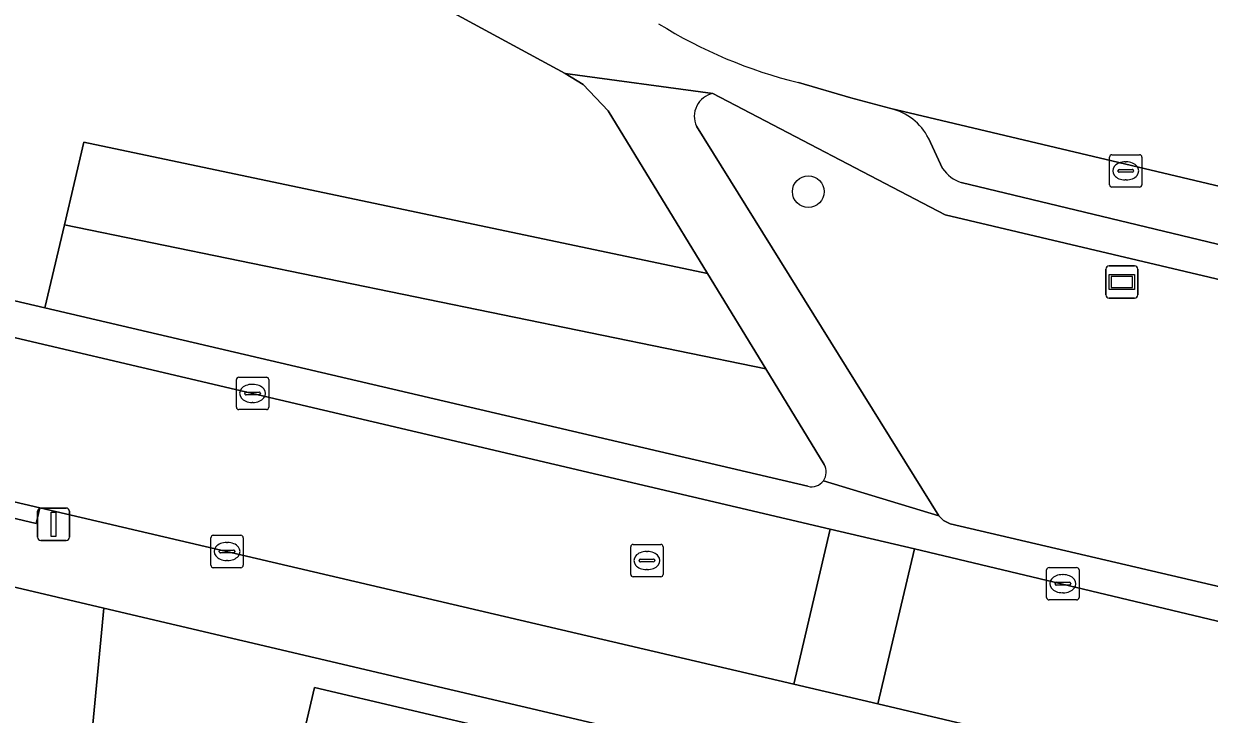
# Model space of a CAD drawing. Extents: x 163008 to 163854, y 382777 to 383982.
# Drawn here: x 163727.02 to 163763.65, y 383354.94 to 383376.27 of the extents above; entities that cross this region are included whole.
import ezdxf

# ---------------------------------------------------------------- set-up
doc = ezdxf.new("R2010")
doc.units = 0
for name, color, linetype in [('IMGEO_Boom', 7, 'Continuous'), ('IMGEO_Erf', 7, 'Continuous'), ('IMGEO_Groenvoorziening', 7, 'Continuous'), ('IMGEO_Kolk', 7, 'Continuous'), ('IMGEO_Lichtmast', 7, 'Continuous'), ('IMGEO_Pand', 7, 'Continuous'), ('IMGEO_Parkeervlak_open', 7, 'Continuous'), ('IMGEO_Rijbaan_lokaal_open', 7, 'Continuous'), ('IMGEO_Rioolput', 7, 'Continuous'), ('IMGEO_Verklikker', 7, 'Continuous'), ('IMGEO_Voetpad_open', 7, 'Continuous')]:
    doc.layers.add(name, color=color, linetype=linetype)

msp = doc.modelspace()

# ---------------------------------------------------------------- linework, layer by layer
at = {"layer": 'IMGEO_Boom'}
msp.add_circle((163751.257, 383371.087), 0.489, dxfattribs=at)
at = {"layer": 'IMGEO_Erf'}
for points in [[(163774.855, 383347.564), (163729.488, 383358.225), (163728.236, 383344.971)], [(163735.262, 383352.603), (163736.006, 383355.772), (163741.794, 383354.415)]]:
    msp.add_lwpolyline(points, dxfattribs=at)
at = {"layer": 'IMGEO_Groenvoorziening'}
for points in [[(163723.921, 383384.301), (163723.08, 383383.708), (163717.892, 383379.466), (163710.77, 383374.071), (163710.139, 383373.215), (163709.721, 383372.236), (163709.844, 383371.657), (163727.67, 383367.493), (163728.272, 383370.057), (163728.875, 383372.62), (163748.142, 383368.559), (163745.071, 383373.584), (163744.304, 383374.4), (163743.748, 383374.739), (163726.156, 383384.266)], [(163747.804, 383373.109), (163755.296, 383361.078), (163755.433, 383360.934), (163755.642, 383360.831), (163775.986, 383356.078), (163776.249, 383356.094), (163776.592, 383356.226), (163778.246, 383363.18), (163775.319, 383363.846), (163775.685, 383365.603), (163755.491, 383370.375), (163748.307, 383374.117)], [(163728.272, 383370.057), (163727.67, 383367.493), (163751.246, 383361.985)], [(163751.745, 383362.663), (163749.943, 383365.611), (163728.272, 383370.057)]]:
    msp.add_lwpolyline(points, dxfattribs=at)
msp.add_lwpolyline([(163748.142, 383368.559), (163728.875, 383372.62), (163728.272, 383370.057), (163749.943, 383365.611)], close=True, dxfattribs=at)
for centre, radius, start, end in [((163748.458, 383373.412), 0.721, 102.092, 204.8689), ((163751.36, 383362.424), 0.453, 323.6045, 31.8863), ((163751.359, 383362.425), 0.455, 255.5557, 323.5245)]:
    msp.add_arc(centre, radius, start, end, dxfattribs=at)
at = {"layer": 'IMGEO_Kolk'}
for p, q in [((163760.566, 383371.302), (163760.566, 383372.154)), ((163760.641, 383372.228), (163761.493, 383372.228)), ((163761.567, 383372.154), (163761.567, 383371.302)), ((163760.868, 383371.771), (163761.266, 383371.771)), ((163761.054, 383372.008), (163761.079, 383372.008)), ((163760.825, 383371.722), (163760.825, 383371.734)), ((163761.263, 383371.685), (163760.865, 383371.685)), ((163761.077, 383371.448), (163761.052, 383371.448)), ((163761.309, 383371.734), (163761.309, 383371.722)), ((163761.493, 383371.228), (163760.641, 383371.228)), ((163733.587, 383364.429), (163733.587, 383365.281)), ((163733.662, 383365.355), (163734.514, 383365.355)), ((163734.588, 383365.281), (163734.588, 383364.429)), ((163733.846, 383364.849), (163733.846, 383364.861)), ((163734.284, 383364.812), (163733.886, 383364.812)), ((163733.889, 383364.898), (163734.287, 383364.898)), ((163734.075, 383365.135), (163734.1, 383365.135)), ((163734.33, 383364.861), (163734.33, 383364.849)), ((163734.098, 383364.575), (163734.073, 383364.575)), ((163734.514, 383364.355), (163733.662, 383364.355)), ((163732.799, 383359.546), (163732.799, 383360.398)), ((163732.874, 383360.472), (163733.726, 383360.472)), ((163733.8, 383360.398), (163733.8, 383359.546)), ((163733.287, 383360.252), (163733.312, 383360.252)), ((163733.058, 383359.966), (163733.058, 383359.978)), ((163733.496, 383359.929), (163733.098, 383359.929)), ((163733.101, 383360.015), (163733.499, 383360.015)), ((163733.31, 383359.692), (163733.285, 383359.692)), ((163733.542, 383359.978), (163733.542, 383359.966)), ((163733.726, 383359.472), (163732.874, 383359.472)), ((163758.623, 383358.551), (163758.623, 383359.403)), ((163758.698, 383359.477), (163759.55, 383359.477)), ((163759.624, 383359.403), (163759.624, 383358.551)), ((163758.882, 383358.971), (163758.882, 383358.983)), ((163759.32, 383358.934), (163758.922, 383358.934)), ((163758.925, 383359.02), (163759.323, 383359.02)), ((163759.111, 383359.257), (163759.136, 383359.257)), ((163759.366, 383358.983), (163759.366, 383358.971)), ((163759.134, 383358.697), (163759.109, 383358.697)), ((163759.55, 383358.477), (163758.698, 383358.477))]:
    msp.add_line(p, q, dxfattribs=at)
for points in [[(163760.566, 383371.302), (163760.566, 383372.154)], [(163760.641, 383372.228), (163761.493, 383372.228)], [(163761.567, 383372.154), (163761.567, 383371.302)], [(163761.493, 383371.228), (163760.641, 383371.228)], [(163733.587, 383364.429), (163733.587, 383365.281)], [(163733.662, 383365.355), (163734.514, 383365.355)], [(163734.588, 383365.281), (163734.588, 383364.429)], [(163734.514, 383364.355), (163733.662, 383364.355)], [(163732.799, 383359.546), (163732.799, 383360.398)], [(163732.874, 383360.472), (163733.726, 383360.472)], [(163733.8, 383360.398), (163733.8, 383359.546)], [(163733.726, 383359.472), (163732.874, 383359.472)], [(163758.623, 383358.551), (163758.623, 383359.403)], [(163758.698, 383359.477), (163759.55, 383359.477)], [(163759.624, 383359.403), (163759.624, 383358.551)], [(163759.55, 383358.477), (163758.698, 383358.477)]]:
    msp.add_lwpolyline(points, dxfattribs=at)
for centre, radius, start, end in [((163760.643, 383372.152), 0.0765, 91.552, 178.448), ((163760.643, 383372.152), 0.0765, 91.552, 178.448), ((163761.491, 383372.152), 0.0765, 1.552, 88.448), ((163761.491, 383372.152), 0.0765, 1.552, 88.448), ((163760.865, 383371.731), 0.0403, 85.8775, 175.7526), ((163761.27, 383371.733), 0.0386, 1.7309, 96.639), ((163760.862, 383371.721), 0.0366, 178.938, 274.7102), ((163761.266, 383371.728), 0.043, 264.8664, 352.4533), ((163760.643, 383371.304), 0.0765, 181.552, 268.448), ((163760.643, 383371.304), 0.0765, 181.552, 268.448), ((163761.491, 383371.304), 0.0765, 271.552, 358.448), ((163761.491, 383371.304), 0.0765, 271.552, 358.448), ((163733.664, 383365.279), 0.0765, 91.552, 178.448), ((163733.664, 383365.279), 0.0765, 91.552, 178.448), ((163734.512, 383365.279), 0.0765, 1.552, 88.448), ((163734.512, 383365.279), 0.0765, 1.552, 88.448), ((163733.886, 383364.858), 0.0403, 85.8775, 175.7526), ((163733.883, 383364.848), 0.0366, 178.938, 274.7102), ((163734.287, 383364.855), 0.043, 264.8664, 352.4533), ((163734.291, 383364.86), 0.0386, 1.7309, 96.639), ((163733.664, 383364.431), 0.0765, 181.552, 268.448), ((163733.664, 383364.431), 0.0765, 181.552, 268.448), ((163734.512, 383364.431), 0.0765, 271.552, 358.448), ((163734.512, 383364.431), 0.0765, 271.552, 358.448), ((163732.876, 383360.396), 0.0765, 91.552, 178.448), ((163732.876, 383360.396), 0.0765, 91.552, 178.448), ((163733.724, 383360.396), 0.0765, 1.552, 88.448), ((163733.724, 383360.396), 0.0765, 1.552, 88.448), ((163733.098, 383359.975), 0.0403, 85.8775, 175.7526), ((163733.095, 383359.965), 0.0366, 178.938, 274.7102), ((163733.499, 383359.972), 0.043, 264.8664, 352.4533), ((163733.503, 383359.977), 0.0386, 1.7309, 96.639), ((163732.876, 383359.548), 0.0765, 181.552, 268.448), ((163732.876, 383359.548), 0.0765, 181.552, 268.448), ((163733.724, 383359.548), 0.0765, 271.552, 358.448), ((163733.724, 383359.548), 0.0765, 271.552, 358.448), ((163758.7, 383359.401), 0.0765, 91.552, 178.448), ((163758.7, 383359.401), 0.0765, 91.552, 178.448), ((163759.548, 383359.401), 0.0765, 1.552, 88.448), ((163759.548, 383359.401), 0.0765, 1.552, 88.448), ((163758.922, 383358.98), 0.0403, 85.8775, 175.7526), ((163758.919, 383358.97), 0.0366, 178.938, 274.7102), ((163759.323, 383358.977), 0.043, 264.8664, 352.4533), ((163759.327, 383358.982), 0.0386, 1.7309, 96.639), ((163758.7, 383358.553), 0.0765, 181.552, 268.448), ((163758.7, 383358.553), 0.0765, 181.552, 268.448), ((163759.548, 383358.553), 0.0765, 271.552, 358.448), ((163759.548, 383358.553), 0.0765, 271.552, 358.448)]:
    msp.add_arc(centre, radius, start, end, dxfattribs=at)
for centre, major_axis, ratio, start_param, end_param in [((163761.053, 383371.728), (-0.387, 0.002), 0.722429, 4.712389, 7.853982), ((163761.078, 383371.728), (-0.39, 0.002), 0.717154, 1.570796, 4.712389), ((163734.074, 383364.855), (-0.387, 0.002), 0.722429, 4.712389, 7.853982), ((163734.099, 383364.855), (-0.39, 0.002), 0.717154, 1.570796, 4.712389), ((163733.286, 383359.972), (-0.387, 0.002), 0.722429, 4.712389, 7.853982), ((163733.311, 383359.972), (-0.39, 0.002), 0.717154, 1.570796, 4.712389), ((163759.11, 383358.977), (-0.387, 0.002), 0.722429, 4.712389, 7.853982), ((163759.135, 383358.977), (-0.39, 0.002), 0.717154, 1.570796, 4.712389)]:
    msp.add_ellipse(centre, major_axis=major_axis, ratio=ratio, start_param=start_param, end_param=end_param, dxfattribs=at)
at = {"layer": 'IMGEO_Lichtmast'}
for p, q in [((163727.442, 383360.413), (163727.442, 383361.213)), ((163727.442, 383361.213), (163727.442, 383360.413)), ((163727.542, 383361.313), (163728.332, 383361.313)), ((163728.332, 383361.313), (163727.542, 383361.313)), ((163728.432, 383361.213), (163728.432, 383360.413)), ((163728.432, 383360.413), (163728.432, 383361.213)), ((163728.332, 383360.313), (163727.542, 383360.313)), ((163727.542, 383360.313), (163728.332, 383360.313))]:
    msp.add_line(p, q, dxfattribs=at)
msp.add_lwpolyline([(163727.862, 383361.188), (163728.012, 383361.188), (163728.012, 383360.438), (163727.862, 383360.438), (163727.862, 383361.188)], dxfattribs=at)
for centre, start, end in [((163727.542, 383361.213), 90, 180), ((163727.542, 383361.213), 90, 180), ((163728.332, 383361.213), 0, 90), ((163728.332, 383361.213), 360, 90), ((163727.542, 383360.413), 180, 270), ((163727.542, 383360.413), 180, 270), ((163728.332, 383360.413), 270, 0), ((163728.332, 383360.413), 270, 0)]:
    msp.add_arc(centre, 0.1, start, end, dxfattribs=at)
at = {"layer": 'IMGEO_Pand'}
msp.add_lwpolyline([(163741.794, 383354.415), (163736.006, 383355.772), (163735.262, 383352.603), (163734.864, 383350.905), (163734.289, 383348.456), (163740.078, 383347.097)], close=True, dxfattribs=at)
at = {"layer": 'IMGEO_Parkeervlak_open'}
for points in [[(163785.291, 383366.2), (163753.811, 383373.652)], [(163754.972, 383372.74), (163755.408, 383371.799)], [(163755.98, 383371.367), (163781.025, 383365.351), (163782.304, 383365.05)]]:
    msp.add_lwpolyline(points, dxfattribs=at)
for centre, radius, start, end in [((163753.389, 383371.919), 1.784, 27.4003, 76.2983), ((163756.363, 383372.469), 1.167, 215.0521, 250.8244)]:
    msp.add_arc(centre, radius, start, end, dxfattribs=at)
at = {"layer": 'IMGEO_Rijbaan_lokaal_open'}
for points in [[(163706.146, 383366.375), (163706.46, 383366.291), (163723.85, 383362.173), (163727.513, 383361.317), (163750.811, 383355.873), (163751.936, 383360.663), (163706.496, 383371.33), (163704.75, 383372.51), (163703.032, 383374.081), (163701.151, 383376.341), (163700.797, 383377.159), (163702.487, 383390.383)], [(163750.958, 383374.454), (163752.575, 383373.983), (163753.811, 383373.652), (163785.291, 383366.2), (163786.119, 383366.034), (163788.492, 383365.5), (163790.279, 383365.043)]]:
    msp.add_lwpolyline(points, dxfattribs=at)
for points in [[(163753.411, 383355.265), (163754.535, 383360.053), (163751.936, 383360.663), (163750.811, 383355.873)], [(163776.589, 383354.796), (163754.535, 383360.053), (163753.411, 383355.265), (163775.252, 383350.11), (163787.56, 383347.183), (163789.027, 383351.896), (163784.762, 383352.89)]]:
    msp.add_lwpolyline(points, close=True, dxfattribs=at)
msp.add_arc((163754.549, 383389.046), 15.027, 238.202, 256.1733, dxfattribs=at)
at = {"layer": 'IMGEO_Rioolput'}
for p, q in [((163745.773, 383359.266), (163745.773, 383360.118)), ((163745.848, 383360.192), (163746.7, 383360.192)), ((163746.774, 383360.118), (163746.774, 383359.266)), ((163746.032, 383359.686), (163746.032, 383359.698)), ((163746.075, 383359.735), (163746.473, 383359.735)), ((163746.261, 383359.972), (163746.286, 383359.972)), ((163746.516, 383359.698), (163746.516, 383359.686)), ((163746.47, 383359.649), (163746.072, 383359.649)), ((163746.284, 383359.412), (163746.259, 383359.412)), ((163746.7, 383359.192), (163745.848, 383359.192))]:
    msp.add_line(p, q, dxfattribs=at)
for points in [[(163745.773, 383359.266), (163745.773, 383360.118)], [(163745.848, 383360.192), (163746.7, 383360.192)], [(163746.774, 383360.118), (163746.774, 383359.266)], [(163746.7, 383359.192), (163745.848, 383359.192)]]:
    msp.add_lwpolyline(points, dxfattribs=at)
for centre, radius, start, end in [((163745.85, 383360.116), 0.0765, 91.552, 178.448), ((163745.85, 383360.116), 0.0765, 91.552, 178.448), ((163746.698, 383360.116), 0.0765, 1.552, 88.448), ((163746.698, 383360.116), 0.0765, 1.552, 88.448), ((163746.072, 383359.695), 0.0403, 85.8775, 175.7526), ((163746.069, 383359.685), 0.0366, 178.938, 274.7102), ((163746.473, 383359.692), 0.043, 264.8664, 352.4533), ((163746.477, 383359.697), 0.0386, 1.7309, 96.639), ((163745.85, 383359.268), 0.0765, 181.552, 268.448), ((163745.85, 383359.268), 0.0765, 181.552, 268.448), ((163746.698, 383359.268), 0.0765, 271.552, 358.448), ((163746.698, 383359.268), 0.0765, 271.552, 358.448)]:
    msp.add_arc(centre, radius, start, end, dxfattribs=at)
for centre, major_axis, ratio, start_param, end_param in [((163746.26, 383359.692), (-0.387, 0.002), 0.722429, 4.712389, 7.853982), ((163746.285, 383359.692), (-0.39, 0.002), 0.717154, 1.570796, 4.712389)]:
    msp.add_ellipse(centre, major_axis=major_axis, ratio=ratio, start_param=start_param, end_param=end_param, dxfattribs=at)
at = {"layer": 'IMGEO_Verklikker'}
for p, q in [((163760.452, 383367.895), (163760.452, 383368.695)), ((163760.452, 383368.695), (163760.452, 383367.895)), ((163760.552, 383368.795), (163761.342, 383368.795)), ((163761.342, 383368.795), (163760.552, 383368.795)), ((163761.442, 383368.695), (163761.442, 383367.895)), ((163761.442, 383367.895), (163761.442, 383368.695)), ((163761.342, 383367.795), (163760.552, 383367.795)), ((163760.552, 383367.795), (163761.342, 383367.795))]:
    msp.add_line(p, q, dxfattribs=at)
for points in [[(163760.553, 383368.527), (163761.341, 383368.527), (163761.341, 383368.063), (163760.553, 383368.063), (163760.553, 383368.527)], [(163760.618, 383368.462), (163760.618, 383368.128), (163761.276, 383368.128), (163761.276, 383368.462), (163760.618, 383368.462)]]:
    msp.add_lwpolyline(points, dxfattribs=at)
for centre, start, end in [((163760.552, 383368.695), 90, 180), ((163760.552, 383368.695), 90, 180), ((163761.342, 383368.695), 0, 90), ((163761.342, 383368.695), 360, 90), ((163760.552, 383367.895), 180, 270), ((163760.552, 383367.895), 180, 270), ((163761.342, 383367.895), 270, 0), ((163761.342, 383367.895), 270, 0)]:
    msp.add_arc(centre, 0.1, start, end, dxfattribs=at)
at = {"layer": 'IMGEO_Voetpad_open'}
for points in [[(163726.156, 383384.266), (163743.748, 383374.739), (163748.307, 383374.117), (163755.491, 383370.375), (163775.685, 383365.603), (163775.319, 383363.846), (163778.246, 383363.18), (163780.455, 383362.549), (163781.932, 383362.217), (163782.206, 383363.494), (163788.359, 383362.117), (163787.31, 383357.457), (163785.862, 383357.756), (163784.998, 383353.934), (163784.762, 383352.89), (163789.027, 383351.896), (163791.701, 383351.323), (163792.125, 383351.191), (163792.602, 383352.734), (163794.04, 383357.394)], [(163748.307, 383374.117), (163743.748, 383374.739), (163744.304, 383374.4), (163745.071, 383373.584), (163748.142, 383368.559), (163749.943, 383365.611), (163751.745, 383362.663)], [(163753.811, 383373.652), (163752.575, 383373.983), (163750.958, 383374.454)], [(163751.725, 383362.155), (163755.296, 383361.078), (163747.804, 383373.109)], [(163755.408, 383371.799), (163754.972, 383372.74)], [(163727.67, 383367.493), (163709.844, 383371.657)], [(163706.496, 383371.33), (163751.936, 383360.663), (163754.535, 383360.053), (163776.589, 383354.796), (163784.762, 383352.89), (163784.998, 383353.934), (163778.857, 383355.345), (163775.986, 383356.078), (163755.642, 383360.831), (163755.433, 383360.934), (163755.296, 383361.078), (163751.725, 383362.155)], [(163782.304, 383365.05), (163781.025, 383365.351), (163755.98, 383371.367)], [(163751.246, 383361.985), (163727.67, 383367.493)], [(163725.838, 383335.392), (163728.515, 383334.989), (163746.946, 383330.667), (163756.907, 383328.452), (163762.443, 383326.991), (163764.724, 383326.283), (163769.499, 383324.801), (163769.893, 383326.177), (163764.908, 383327.79), (163761.436, 383328.867), (163759.599, 383329.444), (163757.637, 383329.969), (163753.904, 383330.866), (163750.65, 383331.647), (163746.462, 383332.666), (163742.729, 383333.563), (163739.475, 383334.344), (163735.546, 383335.242), (163735.436, 383334.76), (163731.419, 383335.679), (163728.982, 383336.204), (163728.236, 383344.971), (163729.488, 383358.225), (163723.887, 383359.541)]]:
    msp.add_lwpolyline(points, dxfattribs=at)
for points in [[(163775.252, 383350.11), (163753.411, 383355.265), (163750.811, 383355.873), (163727.513, 383361.317), (163727.402, 383360.841), (163723.74, 383361.698), (163723.85, 383362.173), (163706.46, 383366.291), (163706.146, 383366.375), (163704.606, 383364.072), (163721.682, 383360.059), (163723.887, 383359.541), (163729.488, 383358.225), (163774.855, 383347.564), (163780.535, 383346.259), (163787.416, 383344.602), (163789.972, 383344.247), (163790.026, 383344.468), (163789.591, 383344.614), (163791.701, 383351.323), (163789.027, 383351.896), (163787.56, 383347.183)], [(163723.85, 383362.173), (163723.74, 383361.698), (163727.402, 383360.841), (163727.513, 383361.317)]]:
    msp.add_lwpolyline(points, close=True, dxfattribs=at)
for centre, radius, start, end in [((163754.549, 383389.046), 15.027, 238.202, 256.1733), ((163748.458, 383373.412), 0.721, 102.092, 204.8689), ((163753.389, 383371.919), 1.784, 27.4003, 76.2983), ((163756.363, 383372.469), 1.167, 215.0521, 250.8244), ((163751.36, 383362.424), 0.453, 323.6045, 31.8863), ((163751.359, 383362.425), 0.455, 255.5557, 323.5245)]:
    msp.add_arc(centre, radius, start, end, dxfattribs=at)

doc.saveas('drawing.dxf')
